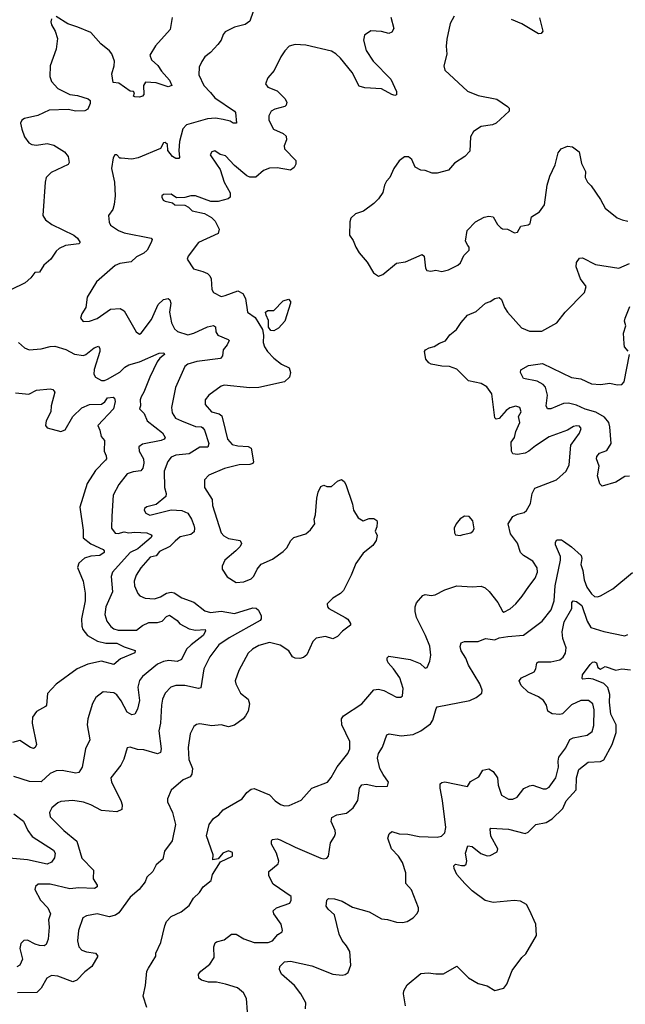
# Model space of a CAD drawing. Extents: x 1839239 to 1929705, y 762242 to 910352.
# Tile 382 of 429: x 1908994 to 1912998, y 867116 to 873630. Entities that reach past the tile are written whole.
import ezdxf

# ---------------------------------------------------------------- set-up
doc = ezdxf.new("R2010")
doc.units = 0

msp = doc.modelspace()

# ---------------------------------------------------------------- linework, layer by layer
at = {"layer": '0CON10XD'}
for points in [[(1910001, 873645), (1909989.2, 873565), (1909892.2, 873457.8), (1909853.8, 873395), (1909865.7, 873365), (1909907.4, 873327.4), (1909930.2, 873290.2), (1909985, 873230.8), (1910000, 873195), (1909974.6, 873185.4), (1909895, 873212), (1909825, 873215.7), (1909811.9, 873195), (1909814, 873136), (1909805, 873123.3), (1909785, 873118), (1909755, 873118.8), (1909746.7, 873125), (1909753.8, 873145), (1909746, 873155), (1909725, 873158), (1909649.5, 873209.5), (1909612.5, 873215), (1909602.3, 873272.3), (1909618.6, 873325), (1909621.1, 873355), (1909603.8, 873405), (1909588.2, 873425), (1909529.4, 873469.4), (1909464.6, 873545), (1909378.7, 873581.3), (1909313, 873603), (1909235, 873651.2)], [(1910536.7, 873685), (1910515, 873620), (1910485, 873598), (1910415, 873581.4), (1910351.2, 873548.8), (1910338.3, 873531.7), (1910326.2, 873495), (1910304, 873465), (1910255, 873412), (1910216.8, 873383.2), (1910196.9, 873353.1), (1910181.2, 873315), (1910179.2, 873265), (1910210.5, 873195), (1910255, 873148.1), (1910285, 873112.3), (1910414, 873025), (1910420.8, 873015), (1910427.5, 872945), (1910405, 872946.2), (1910385, 872958.8), (1910339.8, 872969.8), (1910287.8, 872977.8), (1910235, 872973.1), (1910095.6, 872934.4), (1910072.4, 872907.6), (1910049.6, 872825), (1910045.4, 872765), (1910050.7, 872719.3), (1910045, 872711.2), (1910025, 872711.4), (1910005, 872725.8), (1909973.8, 872765), (1909971.8, 872805), (1909955, 872817.5), (1909944.2, 872815), (1909925, 872776.7), (1909777.5, 872715), (1909735, 872706.9), (1909665, 872712.9), (1909655, 872714.4), (1909635.9, 872735.9), (1909623.5, 872736.5), (1909610.9, 872715), (1909601.4, 872645), (1909620.4, 872555), (1909624.6, 872465), (1909617.3, 872407.3), (1909609.4, 872375), (1909581.2, 872335), (1909585, 872290), (1909595, 872270), (1909648, 872235), (1909685, 872219.6), (1909863.8, 872183.8), (1909868.8, 872175), (1909863.8, 872155), (1909835.7, 872105), (1909815, 872084.3), (1909765, 872061.2), (1909731.7, 872028.3), (1909655, 872017.8), (1909625, 872003.3), (1909502, 871895), (1909439.2, 871795), (1909431.4, 871725), (1909404.2, 871685), (1909395.8, 871655), (1909412.5, 871632.5), (1909455, 871634.4), (1909505, 871653.3), (1909595, 871714.6), (1909658.3, 871718.3), (1909683.8, 871703.8), (1909763.3, 871565), (1909785, 871550), (1909796.7, 871555), (1909865, 871647.5), (1909909.5, 871745), (1909945, 871779.4), (1909975, 871785.6), (1909986.4, 871776.4), (1909992.2, 871755), (1909984, 871694), (1909996.9, 871625), (1910017.8, 871585), (1910036.6, 871566.6), (1910105, 871544), (1910145, 871555.4), (1910235, 871597.3), (1910275.8, 871605.8), (1910287.5, 871597.5), (1910291.4, 871565), (1910302.8, 871542.8), (1910372.5, 871515), (1910378, 871508), (1910365, 871478.8), (1910339.2, 871445), (1910334, 871405), (1910321.4, 871388.6), (1910165, 871369.6), (1910105, 871350), (1910085.8, 871335), (1910024.4, 871195.6), (1909998.2, 871065), (1910001.2, 871028.8), (1910024.1, 870994.1), (1910062.5, 870975), (1910155, 870938.4), (1910195, 870936.8), (1910205, 870930.5), (1910215.4, 870915), (1910244.5, 870825), (1910237.3, 870802.7), (1910185, 870802.1), (1910115, 870757.1), (1910025, 870749.6), (1909995.4, 870734.6), (1909972.4, 870707.6), (1909948, 870642), (1909950.5, 870535), (1909963.1, 870495), (1909960.8, 870475), (1909895, 870422.9), (1909835, 870407.5), (1909818.8, 870395), (1909816.2, 870385), (1909828, 870365), (1909855, 870351.9), (1909995, 870386.1), (1910065, 870382.7), (1910105.5, 870365.5), (1910130.5, 870325), (1910145.4, 870285), (1910150.4, 870265), (1910147.5, 870242.5), (1910125, 870222.9), (1910055, 870208.5), (1910020.8, 870179.2), (1909986.9, 870145), (1909919.1, 870110.9), (1909896.5, 870083.5), (1909855.9, 870074.1), (1909795, 870003.1), (1909762.7, 869955), (1909749.6, 869915), (1909752.1, 869885), (1909774.5, 869834.5), (1909787.9, 869817.9), (1909823, 869803), (1909885, 869797.8), (1909925, 869810.9), (1909965, 869835.4), (1909995, 869841.5), (1910015, 869838.5), (1910066, 869805), (1910145, 869775.5), (1910218.5, 869718.5), (1910255, 869708.7), (1910325, 869715.8), (1910415, 869701.1), (1910535, 869738.3), (1910557.6, 869737.6), (1910572.5, 869722.5), (1910589.8, 869685), (1910590.5, 869665), (1910584.1, 869655.9), (1910379.1, 869540.9)], [(1911447.7, 873647.7), (1911468.3, 873571.7), (1911455, 873547.5), (1911435, 873538.8), (1911385, 873552), (1911315, 873557.1), (1911273.1, 873526.9), (1911266.9, 873495), (1911285, 873426.7), (1911330, 873355), (1911447.3, 873237.3), (1911484.2, 873155), (1911485, 873132.5), (1911475, 873128.8), (1911455, 873134.5), (1911385, 873171.9), (1911275, 873179.4), (1911239.2, 873189.2), (1911191.1, 873281.1), (1911115, 873375.8), (1911085, 873404), (1911055, 873422), (1910885, 873462.5), (1910815, 873465.6), (1910775.7, 873454.3), (1910746, 873425), (1910720, 873385), (1910676.1, 873293.9), (1910633.3, 873245), (1910620, 873205), (1910635, 873183.3), (1910695, 873158.8), (1910747.8, 873107.8), (1910759.2, 873085), (1910756, 873065), (1910746.2, 873055), (1910681.2, 873038.8), (1910656.2, 873023.8), (1910641.9, 872995), (1910641.5, 872965), (1910672.5, 872905), (1910735, 872877.5), (1910755, 872860), (1910758.1, 872835), (1910743.1, 872795), (1910744.4, 872775), (1910819.3, 872699.3), (1910820, 872675), (1910808.6, 872651.4), (1910784.6, 872635.4), (1910695, 872650.7), (1910645, 872646.7), (1910605, 872631.2), (1910555, 872588), (1910515, 872588), (1910495, 872598), (1910415, 872666), (1910355, 872728.8), (1910318.3, 872738.3), (1910285, 872763.3), (1910265, 872756.7), (1910253.8, 872735), (1910294, 872675), (1910319.1, 872639.1), (1910345.8, 872555), (1910386, 872485), (1910386.2, 872455), (1910372.5, 872445), (1910305, 872427.5), (1910257.7, 872427.7), (1910155, 872465.7), (1910125, 872465.6), (1910085, 872452.5), (1910031.2, 872451.2), (1909995, 872475.8), (1909945, 872473.3), (1909933.3, 872465), (1909933.3, 872455), (1909943.3, 872435), (1909955, 872428.8), (1910005, 872417.5), (1910020, 872405), (1910085, 872402), (1910109.1, 872389.1), (1910135, 872364.3), (1910215, 872348), (1910261.7, 872321.7), (1910286.6, 872296.6), (1910312.5, 872245), (1910306, 872215), (1910175, 872156), (1910108, 872065), (1910101.2, 872045), (1910142.7, 871982.7), (1910205, 871964.3), (1910235, 871950), (1910250.8, 871935), (1910258.6, 871915), (1910264, 871845), (1910274.3, 871824.3), (1910325, 871799.2), (1910353.3, 871805), (1910435, 871835.8), (1910468.6, 871818.6), (1910487.5, 871785), (1910499.2, 871695), (1910550.8, 871660.7), (1910600.1, 871580.1), (1910606.2, 871543.8), (1910604.3, 871494.3), (1910612.5, 871465), (1910632.5, 871435), (1910675, 871391.4), (1910725, 871351.9), (1910775, 871326), (1910784.4, 871295), (1910778, 871265), (1910745, 871233.5), (1910575, 871196.5), (1910515, 871195.4), (1910345, 871210.9), (1910325, 871204.4), (1910245, 871146.5), (1910218.9, 871115), (1910220, 871085), (1910262.2, 871035), (1910312.8, 871022.8), (1910329.2, 871009.2), (1910352.2, 870917.8), (1910366.7, 870855), (1910399.6, 870819.6), (1910435, 870810), (1910505, 870806.9), (1910524.4, 870795), (1910540.5, 870705), (1910535.3, 870694.7), (1910515, 870686.2), (1910445, 870683.9), (1910348.5, 870661.5), (1910245, 870615.6), (1910215.8, 870585), (1910215.7, 870535), (1910266.7, 870455), (1910268.9, 870415), (1910325.6, 870235), (1910342.5, 870215), (1910375, 870196.7), (1910452.5, 870185), (1910461.2, 870165), (1910451.2, 870145), (1910422, 870115), (1910350, 870055), (1910333.3, 870015), (1910333.3, 869995), (1910365, 869943.8), (1910425, 869906), (1910475, 869910.8), (1910525, 869930.8), (1910541.7, 869948.3), (1910563.8, 869993.8)], [(1911865.8, 873654.2), (1911840.8, 873605), (1911817.9, 873502.1), (1911813.1, 873455), (1911817.9, 873402.1), (1911798.8, 873325), (1911803.8, 873295), (1911955, 873158), (1912025, 873128), (1912147.5, 873105), (1912220, 873055), (1912230, 873045), (1912230, 873025), (1912145, 872946.2), (1912120, 872935), (1912045, 872923.3), (1911995, 872891.2), (1911974, 872855), (1911970.7, 872759.3), (1911937.5, 872725), (1911868.3, 872681.7), (1911830, 872635), (1911755, 872613.8), (1911720, 872615), (1911675, 872631.2), (1911645, 872634.2), (1911607.5, 872655), (1911587.5, 872705), (1911565, 872722.5), (1911538.3, 872721.7), (1911503.6, 872696.4), (1911467.5, 872645), (1911440, 872585), (1911419.3, 872560.7), (1911406.2, 872535), (1911393.9, 872486.1), (1911366.7, 872445), (1911335.8, 872414.2), (1911265.8, 872364.2), (1911215, 872346.2), (1911183.9, 872316.1), (1911176.4, 872293.6), (1911173.3, 872205), (1911198.6, 872168.6), (1911215.6, 872125.6), (1911238.3, 872088.3), (1911291.2, 872025), (1911333.3, 871955), (1911365, 871932.5), (1911395, 871943.3), (1911485, 872018.8), (1911545, 872028), (1911655, 872076), (1911668.8, 872065), (1911676.7, 871985), (1911685, 871970), (1911713, 871967), (1911745, 871972.5), (1911785, 871963.3), (1911830, 871975), (1911890, 872005), (1911908.3, 872021.7), (1911931.2, 872068.8), (1911966, 872105), (1911966, 872125), (1911956.7, 872135), (1911941.2, 872165), (1911952, 872235), (1912007, 872293), (1912065, 872323.8), (1912095, 872330), (1912125, 872326.7), (1912153.3, 872275), (1912172.5, 872255), (1912187, 872247), (1912220, 872245), (1912265, 872220), (1912286.2, 872225), (1912307.5, 872265), (1912355, 872272), (1912368.3, 872281.7), (1912377.5, 872325), (1912431.7, 872358.3), (1912463.8, 872405), (1912481.1, 872535), (1912499.1, 872595), (1912535, 872670), (1912555, 872748.8), (1912574.2, 872775), (1912615, 872794), (1912648.3, 872788.3), (1912692.5, 872755), (1912707.7, 872677.7), (1912733.8, 872625), (1912732.5, 872585), (1912747.1, 872555), (1912771.7, 872531.7), (1912835, 872440), (1912864, 872384), (1912945, 872318), (1912977.5, 872305), (1913015, 872297.1)], [(1912431.3, 873641.3), (1912452, 873555), (1912441.2, 873538.8), (1912425, 873536.2), (1912312.7, 873602.7), (1912245, 873630.6)], [(1909204.7, 873635.3), (1909200, 873615), (1909203.9, 873595), (1909228.9, 873555), (1909242.9, 873505), (1909234.5, 873435), (1909196.2, 873325), (1909192.8, 873255), (1909205, 873220.9), (1909245, 873174.6), (1909325, 873134.5), (1909375, 873128.1), (1909445.9, 873105.9), (1909460, 873095), (1909460, 873075), (1909445, 873037.5), (1909425, 873026.7), (1909365, 873025.8), (1909315, 873036.7), (1909188.7, 873031.3), (1909113.2, 872996.8), (1909025, 872975.6), (1909008.5, 872965), (1908998.7, 872945), (1909006.9, 872905), (1909025.2, 872855.2), (1909055, 872815.4), (1909075, 872804.7), (1909105, 872799.7), (1909175, 872810), (1909219.9, 872799.9), (1909289.2, 872755), (1909314.3, 872725), (1909321.4, 872685), (1909315, 872672.5), (1909201.3, 872618.7), (1909168.5, 872585), (1909161.8, 872555), (1909147.5, 872335), (1909164.3, 872305), (1909206, 872275), (1909352, 872205), (1909376, 872185), (1909392.5, 872155), (1909383.6, 872146.4), (1909295.5, 872135.5), (1909255, 872115.6), (1909235, 872097.5), (1909200, 872045), (1909154.1, 872005.9), (1909125, 871960), (1909093, 871957), (1909067.7, 871922.3), (1909030.7, 871889.3), (1908935, 871843.8)], [(1909833.8, 867095), (1909809.5, 867169.5), (1909825, 867240), (1909833.8, 867335), (1909846, 867354), (1909893.3, 867435), (1909894.2, 867455), (1909926.2, 867525), (1909952.5, 867635), (1909965, 867663.3), (1909995, 867696), (1910062.3, 867727.7), (1910115, 867768.8), (1910143.2, 867816.8), (1910182.9, 867855), (1910206.9, 867893.1), (1910260, 867935), (1910269.2, 867975), (1910321.2, 868058.8), (1910400, 868095), (1910400.7, 868120.7), (1910375, 868131.2), (1910337.5, 868115), (1910305, 868077.5), (1910271.7, 868071.7), (1910272.5, 868105), (1910229.3, 868229.3), (1910246.2, 868305), (1910276.1, 868343.9), (1910311.2, 868368.8), (1910338.3, 868401.7), (1910465, 868476), (1910495, 868518), (1910525, 868538.8), (1910545, 868543.3), (1910645, 868501.2), (1910682.1, 868462.1), (1910718.3, 868438.3), (1910745, 868429.2), (1910775, 868430), (1910855, 868465.7), (1910926, 868545), (1911028, 868585), (1911053.6, 868616.4), (1911092.3, 868687.7), (1911164.4, 868775), (1911176.7, 868805), (1911176.9, 868855), (1911122.9, 868965), (1911122.5, 869005), (1911134, 869025), (1911255.3, 869104.7), (1911335, 869195.7), (1911365, 869200), (1911402.4, 869192.4), (1911485, 869147.5), (1911512.7, 869147.3), (1911525, 869156.7), (1911529.4, 869205), (1911506.7, 869276.7), (1911464.3, 869334.3), (1911430, 869375), (1911423, 869393), (1911422.7, 869407.3), (1911435, 869420), (1911575, 869397.5), (1911640.9, 869370.9), (1911675, 869340), (1911687.5, 869345), (1911706, 869385), (1911711.9, 869425), (1911704.4, 869485), (1911677.9, 869555), (1911617.3, 869675), (1911608.8, 869715), (1911608.6, 869745), (1911617.3, 869772.7), (1911659.3, 869820.7), (1911675, 869826.7), (1911715, 869821.2), (1911740, 869825), (1911805, 869858.8), (1911885, 869884.2), (1911985, 869878), (1912045, 869882.5), (1912072.1, 869872.1), (1912097.9, 869847.9), (1912155, 869773.3), (1912185, 869716.2), (1912195, 869710), (1912237.4, 869732.6), (1912273.3, 869765), (1912317.1, 869815), (1912360.5, 869879.5), (1912400.9, 869935), (1912417.8, 869975), (1912414.5, 870004.5), (1912387, 870047), (1912325, 870085.7), (1912305.7, 870105), (1912285, 870166.7), (1912239.3, 870229.3), (1912224.4, 870295), (1912255, 870342.9), (1912285, 870358.6), (1912330, 870370), (1912345, 870383.3), (1912370.5, 870429.5), (1912382.5, 870495), (1912398.8, 870531.2), (1912543.4, 870586.6), (1912607.4, 870642.6), (1912627.1, 870685), (1912637.1, 870815), (1912695.7, 870895), (1912705.7, 870925), (1912695, 870941.2), (1912675, 870944), (1912655, 870938.6), (1912615, 870914.3), (1912495, 870870), (1912405, 870810.9), (1912360, 870775), (1912335, 870763.1), (1912284.1, 870754.1), (1912255, 870756.7), (1912246, 870775), (1912242.9, 870835), (1912265.6, 870865), (1912274.5, 870905.5), (1912301.5, 870965), (1912291.9, 871005), (1912310, 871035), (1912301.2, 871065), (1912275, 871073.1), (1912235, 871061.5), (1912210.6, 871045), (1912165, 870992), (1912145, 870986.7), (1912136.2, 870996.2), (1912114.5, 871154.5), (1912081.3, 871201.3), (1912045, 871222.5), (1911961.3, 871241.3), (1911885, 871318.6), (1911835, 871335.7), (1911785, 871337.5), (1911715, 871350), (1911698.8, 871358.8), (1911680, 871385), (1911670, 871435), (1911676.7, 871445), (1911701.1, 871458.9), (1911735, 871466.9), (1911769.1, 871490.9), (1911808.8, 871505), (1911837.1, 871545), (1911880.8, 871579.2), (1911913.1, 871626.9), (1911954, 871675), (1912011.7, 871698.3), (1912073.8, 871755), (1912105, 871765.6), (1912135, 871784.5), (1912165, 871792.5), (1912179.3, 871779.3), (1912198.9, 871725), (1912218.1, 871695), (1912311.7, 871591.7), (1912365, 871570), (1912445, 871568.9), (1912545.7, 871624.3), (1912601.2, 871695), (1912728.6, 871825), (1912739.5, 871865), (1912700.6, 871915), (1912673.1, 871995), (1912675.6, 872024.4), (1912695, 872053.3), (1912715, 872053.8), (1912801.2, 872011.2), (1912955, 871987.1), (1913025, 872016.9)], [(1910675, 871572.5), (1910655, 871574.2), (1910638.8, 871595), (1910639.3, 871639.3), (1910622.5, 871675), (1910620, 871695), (1910635, 871706), (1910675, 871706.2), (1910735, 871770), (1910771.7, 871781.7), (1910783.3, 871765), (1910783.3, 871755), (1910746.2, 871635), (1910705, 871588), (1910675, 871572.5)], [(1913017.3, 871437.3), (1912993.1, 871465), (1912989.4, 871485), (1912986.9, 871555), (1913000.8, 871605), (1912992.5, 871635), (1912996.2, 871655), (1913028.3, 871731.7)], [(1908985, 871493.8), (1909025, 871460), (1909055.6, 871445.6), (1909135, 871451.5), (1909195, 871468.9), (1909225, 871470.9), (1909297.7, 871447.7), (1909355, 871417.1), (1909415, 871408.9), (1909430.8, 871415), (1909485, 871459.5), (1909515, 871470.8), (1909523.3, 871455), (1909522.9, 871435), (1909486.9, 871315), (1909484.5, 871285), (1909495.4, 871265.4), (1909535, 871242.5), (1909555, 871241.8), (1909575, 871250.6), (1909655, 871298.9), (1909689.2, 871330.8), (1909714.5, 871345.5), (1909785, 871365.7), (1909915, 871423.3), (1909947.5, 871425), (1909952, 871415), (1909920, 871390), (1909903.1, 871366.9), (1909853.9, 871265), (1909815.3, 871164.7), (1909796.5, 871135), (1909791.1, 871115), (1909793.5, 871075), (1909786.2, 871055), (1909816.4, 871025), (1909836.9, 870975), (1909937.2, 870897.2), (1909955.4, 870865), (1909949.1, 870855), (1909928.1, 870845), (1909805, 870820.9), (1909781.5, 870805), (1909782.5, 870775), (1909812.7, 870725), (1909814.6, 870695), (1909807.1, 870662.9), (1909793.8, 870646.2), (1909745, 870639.5), (1909705, 870624.4), (1909649.4, 870555), (1909611.1, 870485), (1909601.9, 870345), (1909600.6, 870265), (1909625, 870233.1), (1909645, 870229.6), (1909685, 870240.6), (1909715, 870235.2), (1909755, 870239), (1909834.1, 870234.1), (1909862.6, 870222.6), (1909868.1, 870215), (1909863.1, 870205), (1909805.7, 870155), (1909775, 870128.4), (1909725, 870104), (1909606.2, 869975), (1909598.8, 869945), (1909606.2, 869845), (1909562.5, 869745), (1909557.1, 869695), (1909570.6, 869650.6), (1909595.5, 869615), (1909615, 869599.6), (1909645, 869590.5), (1909765, 869591.2), (1909805, 869621.7), (1909848.3, 869641.7), (1909905, 869641.6), (1909935, 869649.5), (1909965, 869680.8), (1909985, 869689.3), (1910035, 869655.5), (1910052.3, 869632.3), (1910115, 869600), (1910155, 869590.7), (1910220, 869595), (1910222, 869585), (1910206.1, 869555), (1910126.5, 869495), (1910096.7, 869465), (1910063.7, 869396.3), (1910035, 869384.5), (1909980.3, 869389.7), (1909945.4, 869384.6), (1909904.3, 869365.7), (1909805.7, 869285), (1909785, 869257.5), (1909775.5, 869215), (1909786.1, 869125), (1909772.7, 869067.3), (1909754.4, 869035.6), (1909735, 869030), (1909705, 869047.8), (1909665, 869123.5), (1909635, 869162.2), (1909615, 869175.5), (1909545, 869182.9), (1909497.1, 869145), (1909474.4, 869105), (1909443.3, 869005), (1909440, 868965), (1909457.1, 868865), (1909429.4, 868805), (1909407.5, 868685), (1909385, 868649.4), (1909365, 868644.5), (1909275, 868662.5), (1909235, 868660.8), (1909195, 868642.5), (1909135, 868587.8), (1909059.4, 868590.6), (1908955, 868622)], [(1913025, 870609.1), (1912995, 870608.5), (1912935, 870569.5), (1912845, 870544), (1912829.4, 870559.4), (1912815, 870612.5), (1912824.6, 870675), (1912808.2, 870725), (1912810.4, 870739.6), (1912828.2, 870761.8), (1912875, 870780.8), (1912903.6, 870825), (1912895.9, 870935.9), (1912888.5, 870965), (1912859.4, 870999.4), (1912802.6, 871032.6), (1912732.5, 871052.5), (1912675, 871078.6), (1912622.2, 871092.2), (1912590.3, 871089.7), (1912506.2, 871055), (1912483.3, 871055), (1912474.5, 871075), (1912483.6, 871145), (1912469.4, 871199.4), (1912455, 871216.4), (1912415, 871239.2), (1912325.6, 871255.6), (1912305.6, 871295), (1912307.1, 871312.9), (1912358.7, 871341.3), (1912450, 871355), (1912643.2, 871263.2), (1912705, 871254.6), (1912775, 871221.2), (1912834.6, 871215.4), (1912895, 871226.2), (1912945, 871214.3), (1912975, 871215.4), (1912990.8, 871235), (1913025.8, 871415)], [(1908965, 871161.8), (1909055, 871152.5), (1909105, 871178), (1909195, 871188.8), (1909213.6, 871183.6), (1909226, 871165), (1909201.2, 871075), (1909198.8, 871035), (1909168.8, 870975), (1909163.3, 870945), (1909175, 870930), (1909265, 870906.2), (1909295, 870916.7), (1909345.9, 871004.1), (1909405, 871061.9), (1909455, 871084.4), (1909535, 871086.5), (1909557.4, 871102.6), (1909575, 871127.3), (1909611.7, 871131.7), (1909620, 871125), (1909623.9, 871103.9), (1909613.1, 871055), (1909509.2, 870945), (1909524.4, 870914.4), (1909532.8, 870872.8), (1909553.3, 870845), (1909552.9, 870775), (1909566, 870745), (1909567.5, 870725), (1909560.8, 870715), (1909495, 870647.1), (1909438.9, 870561.1), (1909391.9, 870405), (1909413, 870253), (1909412.4, 870202.4), (1909465, 870161.3), (1909545.7, 870125), (1909553.1, 870115), (1909551.9, 870105), (1909524.1, 870085.9), (1909465, 870080.5), (1909422.6, 870067.4), (1909384.5, 870035), (1909375.5, 870005), (1909414.4, 869915), (1909425.7, 869835), (1909425.6, 869785), (1909403, 869667), (1909403.6, 869616.4), (1909411.8, 869595), (1909442.5, 869555), (1909507.2, 869517.2), (1909564.2, 869504.2), (1909635, 869504.2), (1909685, 869480), (1909756.9, 869456.9), (1909755, 869440), (1909659.5, 869400.5), (1909615, 869362.9), (1909535, 869386.4), (1909444.8, 869365.2), (1909373.8, 869335), (1909235.3, 869234.7), (1909178.3, 869171.7), (1909171.2, 869095), (1909163.3, 869085), (1909105, 869052.5), (1909078.9, 869015), (1909075.5, 868975), (1909104, 868835), (1909096.7, 868815), (1909085, 868809.2), (1909065, 868814.4), (1908995, 868862.1), (1908945, 868848)], [(1910563.8, 869993.8), (1910591.3, 870028.7), (1910665, 870061.4), (1910735, 870110.6), (1910760.6, 870135), (1910786.4, 870183.6), (1910805.5, 870204.5), (1910885, 870228.9), (1910916.7, 870255), (1910944.2, 870295), (1910940, 870325), (1910948.8, 870355), (1910958.6, 870465), (1910967.5, 870505), (1910985, 870542.5), (1911005, 870550), (1911025, 870540.8), (1911055, 870541.4), (1911095, 870577.5), (1911122.3, 870587.7), (1911139.2, 870575), (1911149.4, 870555), (1911193.8, 870425), (1911201.2, 870385), (1911232, 870335), (1911265, 870313.8), (1911305, 870330), (1911335, 870330), (1911355, 870316.7), (1911358, 870305), (1911356, 870275), (1911343.8, 870245), (1911357.3, 870217.3), (1911351.4, 870185), (1911329.7, 870150.3), (1911265, 870100), (1911217.3, 870032.7), (1911186, 869955), (1911135, 869853.3), (1911115, 869833.8), (1911065, 869803.3), (1911026, 869765), (1911028, 869745), (1911038, 869735), (1911146.7, 869675), (1911162.7, 869662.7), (1911181.2, 869635), (1911180, 869625), (1911128.8, 869585), (1911095, 869548.8), (1911065, 869533.8), (1911015, 869548.8), (1910955, 869538), (1910932, 869515), (1910891.7, 869428.3), (1910869.1, 869410.9), (1910845, 869404.3), (1910815.8, 869405.8), (1910797.5, 869415), (1910773.3, 869455), (1910715, 869490.8), (1910645, 869508.6), (1910575, 869489.4), (1910532, 869465), (1910505, 869438.8), (1910443.1, 869325), (1910418.6, 869255), (1910422.5, 869235), (1910453.1, 869175), (1910503.8, 869135), (1910512.9, 869102.9), (1910505.4, 869054.6), (1910486.4, 869023.6), (1910472, 869005), (1910415, 868962.9), (1910375, 868952), (1910325, 868964), (1910265, 868957.1), (1910185, 868971.4), (1910162.1, 868967.9), (1910145, 868953.3), (1910120.8, 868905), (1910107.1, 868815), (1910111.1, 868735), (1910135.6, 868675), (1910132, 868638), (1910119.8, 868620.2), (1910075, 868600.6), (1909995, 868533.3), (1909970, 868475), (1909972, 868455), (1910004.1, 868384.1), (1910023.9, 868306.1), (1910002.3, 868197.7), (1909950.3, 868129.7), (1909940, 868075), (1909895, 868037.5), (1909873.3, 867995), (1909835, 867956.7), (1909823.2, 867926.8), (1909784, 867875), (1909724.4, 867825), (1909649.3, 867720.7), (1909627.1, 867705), (1909585.4, 867695.4), (1909505.9, 867714.1), (1909435, 867702), (1909412.2, 867687.8), (1909382.2, 867605), (1909375.6, 867535), (1909384.4, 867495), (1909405, 867474.3), (1909435, 867463.1), (1909493.9, 867453.9), (1909510, 867435), (1909471.2, 867365), (1909425, 867330.8), (1909372, 867275), (1909345, 867264.3), (1909245, 867302.9), (1909205, 867305.7), (1909172.2, 867287.8), (1909136.7, 867223.3), (1909106.2, 867193.8), (1908978.7, 867191.3)], [(1911905, 870216.9), (1911925, 870222.9), (1911975.7, 870234.3), (1911990, 870245), (1911998.3, 870261.7), (1911989.2, 870315), (1911965, 870343.8), (1911935, 870346.2), (1911905, 870326.7), (1911878.8, 870295), (1911866, 870265), (1911867.5, 870235), (1911875, 870222), (1911905, 870216.9)], [(1910499.5, 867065), (1910492.5, 867155), (1910472.4, 867192.4), (1910434.3, 867224.3), (1910355, 867248.6), (1910295, 867261.9), (1910242.8, 867262.8), (1910195, 867275.4), (1910178.8, 867288.8), (1910175.6, 867315), (1910190.6, 867335), (1910249.8, 867380.2), (1910280, 867425), (1910277.1, 867495), (1910287, 867523), (1910295, 867530), (1910345, 867542.5), (1910395, 867580), (1910425, 867578.8), (1910475, 867547.9), (1910544.7, 867524.7), (1910635.7, 867524.3), (1910664.3, 867535.7), (1910701.5, 867578.5), (1910730, 867595), (1910732, 867605), (1910723.1, 867645), (1910674, 867715), (1910670, 867735), (1910692.5, 867755), (1910780, 867785), (1910788.8, 867805), (1910788, 867828), (1910670.2, 867910.2), (1910641.4, 867965), (1910641.2, 867995), (1910702, 868045), (1910707.9, 868062.1), (1910692.7, 868115), (1910659.2, 868175), (1910658, 868195), (1910663.8, 868205), (1910695, 868210), (1910715, 868204.5), (1910815, 868154.5), (1910985, 868082.9), (1911005, 868077.5), (1911025, 868082), (1911036, 868095), (1911048, 868185), (1911076, 868225), (1911080.8, 868245), (1911078.6, 868265), (1911052.9, 868325), (1911058.3, 868351.7), (1911090.2, 868369.8), (1911155, 868380), (1911198.1, 868415), (1911228.9, 868465), (1911240.6, 868545), (1911255, 868568), (1911285, 868572.5), (1911355, 868556), (1911425, 868560), (1911432.5, 868585), (1911396, 868635), (1911374.4, 868675), (1911360.5, 868745), (1911366.9, 868775), (1911392.4, 868817.6), (1911420.5, 868899.5), (1911435.6, 868904.4), (1911515, 868891.5), (1911595, 868900), (1911645, 868925.8), (1911709.1, 868970.9), (1911725.8, 868995), (1911746.8, 869073.2), (1911755, 869084), (1911970, 869125), (1912012.5, 869145), (1912050, 869175), (1912051.2, 869195), (1912035.8, 869235), (1911960.2, 869360.2), (1911942.5, 869405), (1911912.5, 869455), (1911906.8, 869483.2), (1911913.6, 869506.4), (1911935, 869517.1), (1912025, 869516.7), (1912074.3, 869535.7), (1912135, 869528), (1912165, 869539.4), (1912221.3, 869548.7), (1912325, 869557.1), (1912448.8, 869651.2), (1912507.1, 869725), (1912527.3, 869785), (1912534.7, 869885), (1912570.2, 870055), (1912568.7, 870078.7), (1912536.5, 870155), (1912535.8, 870174.2), (1912545, 870188.8), (1912575, 870188.1), (1912590.2, 870180.2), (1912642.6, 870142.6), (1912706.2, 870085), (1912710.4, 870065), (1912703.5, 870025), (1912718.1, 869985), (1912725.7, 869924.3), (1912744.5, 869875), (1912775, 869830.8), (1912795, 869814.3), (1912815, 869812.5), (1912835, 869819.1), (1912915, 869864.4), (1913046.6, 869973.4)], [(1910883.7, 867086.3), (1910885.6, 867125), (1910853.6, 867185), (1910810.8, 867240.8), (1910724.7, 867314.7), (1910711.8, 867345), (1910714.7, 867365.3), (1910745, 867397.5), (1910785, 867401.9), (1910925, 867371.2), (1911065, 867315.4), (1911125, 867309.2), (1911145, 867312.5), (1911165, 867326.7), (1911184.2, 867375), (1911176.4, 867465), (1911155, 867502.5), (1911125, 867538.6), (1911105, 867579.2), (1911075, 867706.9), (1911034, 867745), (1911020.8, 867765), (1911024.2, 867805), (1911035, 867815.8), (1911075, 867814.4), (1911125, 867798.6), (1911195, 867758.9), (1911305, 867727.1), (1911385, 867680.6), (1911425, 867677.5), (1911485, 867660), (1911525, 867657.1), (1911555, 867663.1), (1911595, 867688.6), (1911619.2, 867715), (1911630, 867735), (1911630, 867755), (1911584, 867874), (1911547.5, 867915), (1911545.8, 867985), (1911524.3, 868054.3), (1911499.2, 868095), (1911452, 868145), (1911426.9, 868215), (1911435.5, 868244.5), (1911455, 868258.6), (1911503.6, 868243.6), (1911559.1, 868240.9), (1911635, 868225.6), (1911755, 868221.1), (1911782, 868228), (1911805, 868250), (1911812.1, 868285), (1911790, 868465), (1911773.3, 868546.7), (1911774.2, 868575), (1911785, 868584), (1911805, 868587.1), (1911955, 868557.5), (1911975, 868590), (1912029.2, 868620.8), (1912056.7, 868665), (1912095, 868673.8), (1912125, 868656.2), (1912153.8, 868615), (1912156.7, 868565), (1912178.3, 868498.3), (1912225, 868471.9), (1912255, 868472.5), (1912283.6, 868486.4), (1912327.5, 868542.5), (1912365, 868561.9), (1912385.5, 868565.5), (1912455, 868541.9), (1912475, 868541.4), (1912495, 868551.4), (1912538.4, 868615), (1912556, 868684), (1912553.4, 868725), (1912559.2, 868750.8), (1912605, 868812.5), (1912631.7, 868868.3), (1912652.3, 868877.7), (1912745, 868895.5), (1912778.9, 868921.1), (1912790.8, 868959.2), (1912791.5, 869065), (1912783, 869103), (1912755, 869125.5), (1912705, 869126.4), (1912642, 869098), (1912583, 869037), (1912565, 869032), (1912515, 869037.5), (1912486.2, 869055), (1912477.8, 869095), (1912456.7, 869125), (1912425, 869149.6), (1912355, 869180), (1912309.2, 869225), (1912295.7, 869255), (1912311.2, 869275), (1912395.8, 869315), (1912406.9, 869335), (1912414, 869375), (1912425, 869381.4), (1912505, 869381.1), (1912564.4, 869395.6), (1912587.5, 869412.5), (1912601.7, 869438.3), (1912606.2, 869473.8), (1912584.8, 869535), (1912579.6, 869580.4), (1912594.8, 869645.2), (1912644.6, 869735), (1912643.8, 869775), (1912654, 869786), (1912675, 869780.3), (1912709.6, 869755), (1912745, 869651.2), (1912769.3, 869609.3), (1912855, 869582.1), (1912995, 869554.4), (1913015, 869563.1)], [(1910379.1, 869540.9), (1910309.4, 869495), (1910250.6, 869415), (1910211.5, 869335), (1910191.4, 869208.6), (1910175, 869204.4), (1910085, 869225.5), (1910025.4, 869224.6), (1909992, 869215), (1909955.5, 869175), (1909938.8, 869135), (1909930.4, 869095), (1909924.5, 868975.5), (1909914.6, 868925.4), (1909928.5, 868805), (1909925, 868781.2), (1909905, 868773.5), (1909815, 868798.9), (1909772.6, 868802.6), (1909725, 868816), (1909705, 868812.5), (1909683.2, 868736.8), (1909663.2, 868696.8), (1909595.9, 868614.1), (1909601.4, 868585), (1909663.1, 868465), (1909671.4, 868435), (1909668.8, 868405), (1909635, 868389.4), (1909535, 868397.3), (1909465, 868436.1), (1909415, 868452.5), (1909345, 868463.3), (1909265, 868456.9), (1909245, 868448.1), (1909205.5, 868414.5), (1909190, 868385), (1909195.7, 868355), (1909285.8, 868265), (1909371.1, 868195), (1909405, 868083.1), (1909482.4, 868002.4), (1909480.2, 867945), (1909506.9, 867905), (1909505, 867893.8), (1909487.5, 867882.5), (1909385, 867885.3), (1909325, 867879.4), (1909195, 867910.8), (1909115, 867910.8), (1909098, 867895), (1909093.3, 867875), (1909130.6, 867805), (1909179.4, 867755), (1909197.8, 867715), (1909184.5, 867675), (1909188.2, 867625), (1909182.4, 867547.6), (1909169.1, 867510.9), (1909155, 867501.9), (1909124.6, 867504.6), (1909095, 867513.1), (1909045, 867540), (1909021.7, 867538.3), (1909001.9, 867518.1), (1908994.5, 867485.5), (1909011.5, 867415), (1908994, 867375), (1908975.4, 867364.6)], [(1911544.2, 867105), (1911530.5, 867185), (1911534.6, 867205), (1911556.4, 867243.6), (1911645, 867319.6), (1911694.5, 867324.5), (1911745, 867316.2), (1911795, 867318), (1911885, 867368), (1911961.7, 867291.7), (1912025, 867254.2), (1912085, 867238), (1912135, 867208), (1912195, 867222.5), (1912215, 867248.8), (1912250.7, 867339.3), (1912313.8, 867425), (1912339.6, 867450.4), (1912410.1, 867569.9), (1912407.2, 867645), (1912365, 867738.8), (1912344, 867775), (1912305, 867797.1), (1912263.1, 867803.1), (1912125, 867790), (1912072, 867802), (1911985, 867865.4), (1911936.4, 867915), (1911884.5, 867975), (1911865.8, 868014.2), (1911865, 868032.5), (1911875, 868043.8), (1911915, 868033.5), (1911935.4, 868034.6), (1911946.8, 868043.2), (1911950.4, 868065), (1911941.2, 868115), (1911955.7, 868164.3), (1911985, 868160.6), (1912043, 868113), (1912085, 868097.8), (1912105, 868100), (1912150, 868125), (1912155.8, 868145), (1912108.3, 868228.3), (1912104.2, 868275), (1912108.3, 868281.7), (1912225.4, 868275.4), (1912335, 868245.8), (1912355, 868254), (1912405.5, 868304.5), (1912475, 868317.5), (1912515, 868342.5), (1912585, 868410.6), (1912607.5, 868462.5), (1912672.7, 868535), (1912675.8, 868614.2), (1912691.3, 868668.7), (1912751.7, 868718.3), (1912835, 868721.5), (1912855, 868732.5), (1912910, 868835), (1912937.9, 868915), (1912937.5, 868965), (1912902.9, 869035), (1912893, 869115), (1912895.9, 869165), (1912882.6, 869212.6), (1912855, 869237.5), (1912785, 869267.3), (1912755, 869271.8), (1912716.2, 869266.2), (1912712, 869272), (1912715, 869296), (1912765, 869364.2), (1912781.7, 869378.3), (1912795, 869381.2), (1912806.7, 869375), (1912815.6, 869345), (1912835, 869333.2), (1912865, 869350), (1912935, 869327.1), (1912975, 869334.4), (1913032, 869328)], [(1908955.3, 868375.3), (1909017.9, 868327.9), (1909047.9, 868265), (1909075.8, 868225.8), (1909216.9, 868135), (1909228.1, 868115), (1909224.2, 868085), (1909204, 868055), (1909175, 868042.2), (1909045, 868071.7), (1908925, 868081.8)]]:
    msp.add_lwpolyline(points, dxfattribs=at)

doc.saveas('drawing.dxf')
